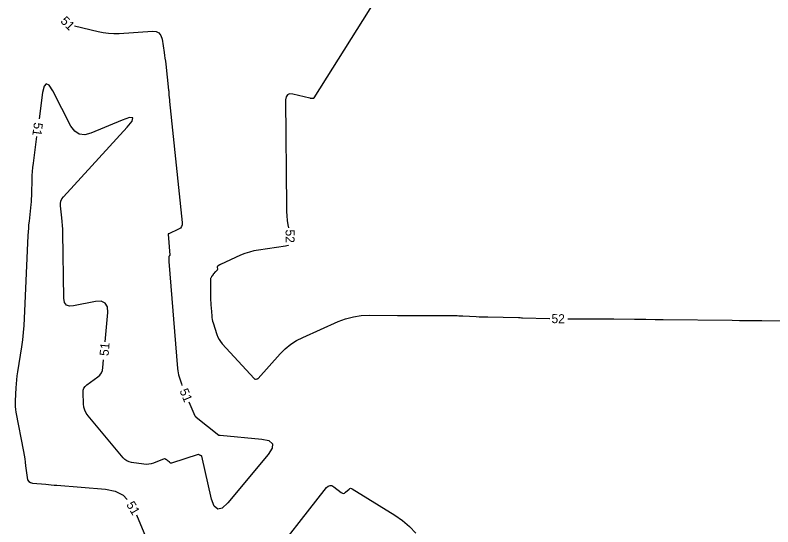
# Model space of a CAD drawing. Extents: x 2384780 to 2405861, y 547869 to 573706.
# Drawn here: x 2397370.4 to 2397538.9, y 552855.9 to 552969.7 of the extents above; entities that cross this region are included whole.
import ezdxf

# ---------------------------------------------------------------- set-up
doc = ezdxf.new("R2010")
doc.units = 0
doc.layers.add('Old_Level_60', color=7, linetype='Continuous')

msp = doc.modelspace()

# ---------------------------------------------------------------- linework, layer by layer
at = {"layer": 'Old_Level_60'}
for points in [[(2397455.97875, 552981.8135), (2397436.84875, 552951.31775), (2397436.788, 552951.242), (2397436.71525, 552951.19), (2397436.6305, 552951.16125), (2397436.5335, 552951.156), (2397436.19775, 552951.17725), (2397436.126, 552951.18325), (2397436.05475, 552951.1925), (2397435.98375, 552951.2045), (2397435.9135, 552951.21975), (2397432.13475, 552952.11925), (2397431.42725, 552952.184), (2397430.9235, 552951.99225), (2397430.62375, 552951.5445), (2397430.52775, 552950.84025), (2397430.70375, 552927.0355), (2397430.73175, 552926.03925), (2397430.801, 552925.04675), (2397430.91175, 552924.05825), (2397431.0635, 552923.07325), (2397431.18725, 552922.36875)], [(2397383.5945, 552967.31825), (2397388.81575, 552966.0535), (2397389.9735, 552965.818), (2397391.13925, 552965.6715), (2397392.3125, 552965.6135), (2397393.49375, 552965.644), (2397400.89675, 552966.11225), (2397401.72625, 552966.04875), (2397402.35975, 552965.74125), (2397402.79775, 552965.18925), (2397403.03975, 552964.3935), (2397403.5105, 552961.3945), (2397403.6075, 552960.75125), (2397403.6975, 552960.10725), (2397403.78, 552959.462), (2397403.85525, 552958.816), (2397404.4935, 552953.05475), (2397404.52, 552952.805), (2397404.54475, 552952.555), (2397404.5675, 552952.30475), (2397404.58825, 552952.05425), (2397404.6525, 552951.23575), (2397404.667, 552951.0605), (2397404.6825, 552950.88525), (2397404.69925, 552950.71025), (2397404.717, 552950.53525), (2397407.54875, 552923.554), (2397407.53725, 552923.0775), (2397407.3945, 552922.67625), (2397407.12075, 552922.34975), (2397406.716, 552922.09825), (2397404.53075, 552921.104), (2397404.52625, 552921.10175), (2397404.52175, 552921.09975), (2397404.51725, 552921.09725), (2397404.51275, 552921.095), (2397404.49825, 552921.087), (2397404.495, 552921.08525), (2397404.492, 552921.0835), (2397404.489, 552921.08175), (2397404.486, 552921.07975), (2397404.4345, 552921.046), (2397404.425, 552921.038), (2397404.4185, 552921.02875), (2397404.41525, 552921.01775), (2397404.41475, 552921.00525), (2397404.806, 552916.34525), (2397404.80575, 552916.331), (2397404.80225, 552916.31775), (2397404.7955, 552916.306), (2397404.78575, 552916.2955), (2397404.7485, 552916.2635), (2397404.7405, 552916.2565), (2397404.733, 552916.2495), (2397404.7255, 552916.242), (2397404.71825, 552916.23425), (2397404.681, 552916.1935), (2397404.67325, 552916.1845), (2397404.66575, 552916.1755), (2397404.6585, 552916.16625), (2397404.6515, 552916.1565), (2397404.62075, 552916.11275), (2397404.6145, 552916.10325), (2397404.60825, 552916.09375), (2397404.6025, 552916.08375), (2397404.597, 552916.07375), (2397404.57125, 552916.02575), (2397404.5665, 552916.01525), (2397404.563, 552916.00425), (2397404.561, 552915.99325), (2397404.5605, 552915.98175), (2397404.566, 552915.40925), (2397404.56825, 552915.28675), (2397404.57275, 552915.164), (2397404.57925, 552915.04175), (2397404.588, 552914.91925), (2397406.48175, 552891.0965), (2397406.53375, 552890.621), (2397406.61375, 552890.151), (2397406.72175, 552889.68675), (2397406.8575, 552889.22825), (2397407.34725, 552887.73925), (2397407.4555, 552887.4215), (2397407.4785, 552887.359)], [(2397390.39725, 552897.04975), (2397390.9645, 552903.55075), (2397390.8935, 552904.844), (2397390.41525, 552905.68225), (2397389.5295, 552906.0655), (2397388.2365, 552905.99425), (2397383.34725, 552905.01825), (2397382.4285, 552904.96875), (2397381.7675, 552905.23875), (2397381.364, 552905.828), (2397381.2185, 552906.7365), (2397380.98925, 552921.3085), (2397380.96575, 552922.13175), (2397380.921, 552922.9535), (2397380.85525, 552923.774), (2397380.768, 552924.59275), (2397380.449, 552927.26575), (2397380.43775, 552927.82), (2397380.541, 552928.3375), (2397380.75875, 552928.81825), (2397381.091, 552929.26225), (2397395.28625, 552944.77575), (2397396.3825, 552946.15125), (2397396.55925, 552946.8765), (2397395.8165, 552946.95125), (2397394.1545, 552946.37625), (2397387.223, 552943.435), (2397385.83075, 552943.06275), (2397384.62475, 552943.2065), (2397383.60525, 552943.86625), (2397382.77175, 552945.04175), (2397378.72375, 552952.881), (2397377.933, 552954.11675), (2397377.295, 552954.46425), (2397376.81025, 552953.92325), (2397376.4785, 552952.49425), (2397375.6835, 552946.66025)], [(2397375.14325, 552942.697), (2397374.3325, 552936.749), (2397374.22275, 552935.8435), (2397374.14025, 552934.936), (2397374.08475, 552934.02625), (2397374.05625, 552933.1145), (2397374.00725, 552930.133), (2397373.9895, 552929.4945), (2397373.95675, 552928.857), (2397373.90925, 552928.2205), (2397373.847, 552927.58475), (2397373.4425, 552923.8955), (2397373.36225, 552923.1045), (2397373.29475, 552922.3125), (2397373.24, 552921.5195), (2397373.198, 552920.7255), (2397372.3705, 552902.27325), (2397372.278, 552900.6875), (2397372.143, 552899.106), (2397371.9655, 552897.52875), (2397371.7455, 552895.95575), (2397370.892, 552890.40075), (2397370.76675, 552889.5115), (2397370.664, 552888.62), (2397370.58375, 552887.72625), (2397370.526, 552886.83025), (2397370.37375, 552883.89925), (2397370.36, 552883.2725), (2397370.3835, 552882.64825), (2397370.44475, 552882.0265), (2397370.54325, 552881.40725), (2397372.2095, 552872.63775), (2397372.3525, 552871.846), (2397372.4815, 552871.052), (2397372.596, 552870.25575), (2397372.69625, 552869.45725), (2397373.00075, 552866.84575), (2397373.128, 552866.34975), (2397373.37925, 552865.98125), (2397373.7545, 552865.74025), (2397374.25375, 552865.6265), (2397377.155, 552865.368), (2397377.77675, 552865.313), (2397378.3985, 552865.2595), (2397379.0205, 552865.207), (2397379.6425, 552865.15575), (2397390.46325, 552864.27425), (2397392.60475, 552863.84075), (2397394.3915, 552862.918), (2397395.317, 552862.0055)], [(2397431.2005, 552918.566), (2397431.07525, 552918.46275), (2397430.485, 552918.292), (2397424.52975, 552917.4575), (2397423.4955, 552917.27475), (2397422.4825, 552917.0195), (2397421.4905, 552916.6915), (2397420.51975, 552916.29075), (2397416.08175, 552914.2715), (2397416.06, 552914.2615), (2397416.03875, 552914.251), (2397416.0175, 552914.24025), (2397415.9965, 552914.229)], [(2397415.9965, 552914.229), (2397415.89925, 552914.1755), (2397415.8695, 552914.159), (2397415.84025, 552914.14175), (2397415.81125, 552914.124), (2397415.7825, 552914.10575), (2397415.4485, 552913.887), (2397415.38675, 552913.83525), (2397415.34475, 552913.774), (2397415.32225, 552913.703), (2397415.31975, 552913.62275), (2397415.35525, 552913.19925), (2397415.35325, 552913.1125), (2397415.332, 552913.0335), (2397415.29175, 552912.96225), (2397415.23225, 552912.899), (2397414.99325, 552912.6935), (2397414.94275, 552912.64875), (2397414.89375, 552912.6025), (2397414.84625, 552912.55475), (2397414.8, 552912.5055), (2397414.56675, 552912.24925), (2397414.5175, 552912.1935), (2397414.47025, 552912.1365), (2397414.425, 552912.07775), (2397414.38125, 552912.01775), (2397414.18725, 552911.7415), (2397414.14675, 552911.6815), (2397414.108, 552911.62075), (2397414.071, 552911.5585), (2397414.03625, 552911.49525), (2397413.8745, 552911.19175), (2397413.84425, 552911.1255), (2397413.82275, 552911.05725), (2397413.81025, 552910.98675), (2397413.8065, 552910.91425), (2397413.846, 552906.87575), (2397413.85625, 552906.31675), (2397413.87625, 552905.75775), (2397413.906, 552905.1995), (2397413.9455, 552904.64175), (2397414.0905, 552902.81975), (2397414.13275, 552902.43175), (2397414.19825, 552902.04825), (2397414.28625, 552901.66925), (2397414.39725, 552901.295), (2397415.267, 552898.6495), (2397415.4805, 552898.0985), (2397415.748, 552897.579), (2397416.0695, 552897.09125), (2397416.445, 552896.635), (2397423.51875, 552888.89575), (2397423.54575, 552888.8695), (2397423.57525, 552888.8465), (2397423.607, 552888.827), (2397423.6415, 552888.811), (2397423.80175, 552888.747), (2397423.8045, 552888.746), (2397423.80725, 552888.74525), (2397423.81025, 552888.7445), (2397423.813, 552888.74425), (2397423.8225, 552888.743), (2397423.8245, 552888.7425), (2397423.8265, 552888.74225), (2397423.8285, 552888.742), (2397423.8305, 552888.74175), (2397423.8435, 552888.74025), (2397423.84625, 552888.73975), (2397423.849, 552888.7395), (2397423.85175, 552888.739), (2397423.8545, 552888.73875), (2397423.865, 552888.73725), (2397423.86725, 552888.737), (2397423.8695, 552888.73675), (2397423.87175, 552888.7365), (2397423.874, 552888.73625), (2397423.896, 552888.73325), (2397423.90075, 552888.7325), (2397423.9055, 552888.732), (2397423.91025, 552888.73125), (2397423.915, 552888.73075), (2397423.933, 552888.72825), (2397423.93525, 552888.728), (2397423.9375, 552888.72775), (2397423.93975, 552888.7275), (2397423.942, 552888.72725), (2397423.9495, 552888.72625), (2397423.951, 552888.72625), (2397423.9525, 552888.72625), (2397423.954, 552888.7265), (2397423.9555, 552888.72675), (2397424.2085, 552888.8025), (2397424.2605, 552888.822), (2397424.3085, 552888.848), (2397424.3525, 552888.88025), (2397424.3925, 552888.919), (2397429.34475, 552894.408), (2397430.45425, 552895.51775), (2397431.6605, 552896.494), (2397432.96325, 552897.3375), (2397434.3625, 552898.0475)], [(2397434.3625, 552898.0475), (2397442.20825, 552901.5355), (2397443.89325, 552902.18125), (2397445.61725, 552902.6375), (2397447.38075, 552902.90475), (2397449.18325, 552902.98275), (2397455.455, 552902.925), (2397456.571, 552902.91575), (2397457.68725, 552902.90875), (2397458.8035, 552902.9035), (2397459.91975, 552902.9005), (2397463.937, 552902.89275), (2397464.53275, 552902.8915), (2397465.1285, 552902.8895), (2397465.7245, 552902.88725), (2397466.32025, 552902.88425), (2397468.26675, 552902.874), (2397468.68375, 552902.86925), (2397469.10075, 552902.85975), (2397469.5175, 552902.84525), (2397469.934, 552902.82625), (2397472.927, 552902.6705), (2397473.5685, 552902.63975), (2397474.21025, 552902.61375), (2397474.852, 552902.59275), (2397475.494, 552902.5765), (2397482.37475, 552902.4305), (2397482.4635, 552902.42875), (2397482.55225, 552902.42725), (2397482.641, 552902.42575), (2397482.72975, 552902.4245), (2397483.01975, 552902.4205), (2397483.08175, 552902.4195), (2397483.144, 552902.41825), (2397483.206, 552902.41675), (2397483.26825, 552902.415), (2397489.2685, 552902.22425), (2397489.32425, 552902.22275)], [(2397493.324, 552902.19175), (2397498.4955, 552902.18325), (2397499.75925, 552902.1795), (2397501.023, 552902.17225), (2397502.2865, 552902.1615), (2397503.55025, 552902.14725), (2397508.1845, 552902.089), (2397508.81575, 552902.08125), (2397509.447, 552902.074), (2397510.07825, 552902.0675), (2397510.7095, 552902.06125), (2397512.7715, 552902.04225), (2397513.2135, 552902.038), (2397513.65525, 552902.03325), (2397514.09725, 552902.02825), (2397514.539, 552902.023), (2397529.87275, 552901.8345), (2397531.52275, 552901.815), (2397533.1725, 552901.7965), (2397534.8225, 552901.77925), (2397536.4725, 552901.7635), (2397544.163, 552901.69225)], [(2397411.5005, 552871.808), (2397411.3855, 552871.86675), (2397411.361, 552871.8795), (2397411.3365, 552871.8925), (2397411.3125, 552871.906), (2397411.28825, 552871.91975), (2397411.16875, 552871.989), (2397411.143, 552872.00075), (2397411.11625, 552872.0065), (2397411.08925, 552872.00625), (2397411.0615, 552872), (2397405.1605, 552870.05075), (2397405.10025, 552870.038), (2397405.043, 552870.041), (2397404.98875, 552870.0595), (2397404.9375, 552870.0935), (2397404.77475, 552870.22975), (2397404.74, 552870.259), (2397404.70475, 552870.288), (2397404.66975, 552870.31675), (2397404.6345, 552870.3455), (2397404.439, 552870.5035), (2397404.397, 552870.53725), (2397404.3545, 552870.5705), (2397404.31175, 552870.60325), (2397404.269, 552870.63575), (2397404.075, 552870.78075), (2397404.03325, 552870.81175), (2397403.99125, 552870.84225), (2397403.949, 552870.87225), (2397403.9065, 552870.902), (2397403.7095, 552871.03875), (2397403.6665, 552871.062), (2397403.62225, 552871.073), (2397403.5765, 552871.072), (2397403.52975, 552871.0585), (2397401.1285, 552870.08025), (2397400.6095, 552869.90675), (2397400.08175, 552869.8055), (2397399.545, 552869.77625), (2397398.9995, 552869.81925), (2397396.278, 552870.21075), (2397395.7205, 552870.34075), (2397395.2145, 552870.56275), (2397394.76025, 552870.87725), (2397394.35725, 552871.28375), (2397386.6, 552880.597), (2397386.17075, 552881.2025), (2397385.85575, 552881.85175), (2397385.65475, 552882.545), (2397385.5675, 552883.28175), (2397385.46925, 552885.76075), (2397385.5045, 552886.26475), (2397385.652, 552886.71475), (2397385.912, 552887.1105), (2397386.2845, 552887.452), (2397388.734, 552889.24875), (2397389.20025, 552889.6665), (2397389.54975, 552890.15025), (2397389.78175, 552890.7), (2397389.897, 552891.3155), (2397390.0495, 552893.065)], [(2397409.0335, 552883.67425), (2397410.35475, 552880.60775), (2397410.3585, 552880.5995), (2397410.36275, 552880.59125), (2397410.36725, 552880.583), (2397410.372, 552880.57525), (2397410.388, 552880.5495), (2397410.39175, 552880.544), (2397410.39525, 552880.53875), (2397410.39925, 552880.5335), (2397410.40325, 552880.5285), (2397410.439, 552880.48425), (2397410.44675, 552880.47475), (2397410.455, 552880.46575), (2397410.46325, 552880.45675), (2397410.472, 552880.44825), (2397410.50825, 552880.413), (2397410.51625, 552880.4055), (2397410.5245, 552880.39825), (2397410.53275, 552880.3915), (2397410.5415, 552880.385), (2397410.5845, 552880.35325), (2397410.59375, 552880.3465), (2397410.60275, 552880.3395), (2397410.612, 552880.3325), (2397410.621, 552880.3255), (2397415.65525, 552876.323), (2397415.659, 552876.32025), (2397415.663, 552876.3175), (2397415.667, 552876.31475), (2397415.67125, 552876.3125), (2397415.68475, 552876.30475), (2397415.68775, 552876.303), (2397415.69075, 552876.3015), (2397415.69375, 552876.30025), (2397415.697, 552876.29875), (2397415.7135, 552876.292), (2397415.717, 552876.2905), (2397415.7205, 552876.28925), (2397415.72425, 552876.288), (2397415.72775, 552876.287), (2397415.74425, 552876.2825), (2397415.74775, 552876.2815), (2397415.75125, 552876.28075), (2397415.755, 552876.28), (2397415.7585, 552876.2795), (2397415.775, 552876.277), (2397415.7785, 552876.2765), (2397415.782, 552876.27625), (2397415.78575, 552876.276), (2397415.78925, 552876.27575), (2397415.805, 552876.2755), (2397415.8085, 552876.2755), (2397415.812, 552876.27575), (2397415.81525, 552876.27575), (2397415.81875, 552876.27625), (2397415.8335, 552876.278), (2397415.83675, 552876.2785), (2397415.84, 552876.27875), (2397415.84325, 552876.27925), (2397415.8465, 552876.2795), (2397415.881, 552876.28225), (2397415.88525, 552876.28225), (2397415.88925, 552876.28225), (2397415.8935, 552876.282), (2397415.8975, 552876.2815), (2397415.91075, 552876.2795), (2397415.9135, 552876.27925), (2397415.9165, 552876.27875), (2397415.91925, 552876.27825), (2397415.92225, 552876.27775), (2397415.93375, 552876.276), (2397415.936, 552876.27575), (2397415.9385, 552876.27525), (2397415.941, 552876.275), (2397415.9435, 552876.27475), (2397425.236, 552875.43275), (2397426.8185, 552875.08275), (2397427.58325, 552874.39375), (2397427.53025, 552873.36575), (2397426.65975, 552871.999), (2397417.673, 552861.207), (2397416.43975, 552860.05125), (2397415.42675, 552859.811), (2397414.6345, 552860.486), (2397414.0625, 552862.0765), (2397411.91775, 552871.588), (2397411.9105, 552871.60925), (2397411.89875, 552871.62675), (2397411.883, 552871.64075), (2397411.863, 552871.651), (2397411.79075, 552871.67875), (2397411.77525, 552871.685), (2397411.76, 552871.691), (2397411.74475, 552871.6975), (2397411.7295, 552871.704), (2397411.60525, 552871.75825), (2397411.579, 552871.77), (2397411.5525, 552871.78225), (2397411.5265, 552871.79475), (2397411.5005, 552871.808)], [(2397425.594, 552846.736), (2397439.65575, 552864.62475), (2397440.02725, 552864.9795), (2397440.423, 552865.13025), (2397440.843, 552865.07675), (2397441.2875, 552864.81875), (2397442.91175, 552863.53775), (2397443.1625, 552863.3905), (2397443.4085, 552863.349), (2397443.65, 552863.4125), (2397443.8865, 552863.58125), (2397444.652, 552864.305), (2397444.8195, 552864.42575), (2397444.99375, 552864.478), (2397445.175, 552864.46175), (2397445.36325, 552864.37675), (2397454.81275, 552858.50475), (2397456.5205, 552857.31925), (2397458.079, 552855.97775), (2397459.4885, 552854.4805)], [(2397397.3275, 552858.58725), (2397402.5075, 552846.237)]]:
    msp.add_lwpolyline(points, dxfattribs=at)

# ---------------------------------------------------------------- texts
for s, rotation, p in [('51', 315.7431194, (2397380.30175, 552968.23475)), ('51', 262.2390889, (2397374.5755, 552945.937)), ('52', 270.2007972, (2397430.52725, 552922.025)), ('52', 359.5588083, (2397489.68675, 552901.20775)), ('51', 85.013075, (2397391.12125, 552893.841)), ('51', 292.8808167, (2397406.88, 552886.16675)), ('51', 300.4622944, (2397395.02225, 552860.855))]:
    msp.add_text(s, height=2, rotation=rotation, dxfattribs=at).set_placement(p)

doc.saveas('drawing.dxf')
